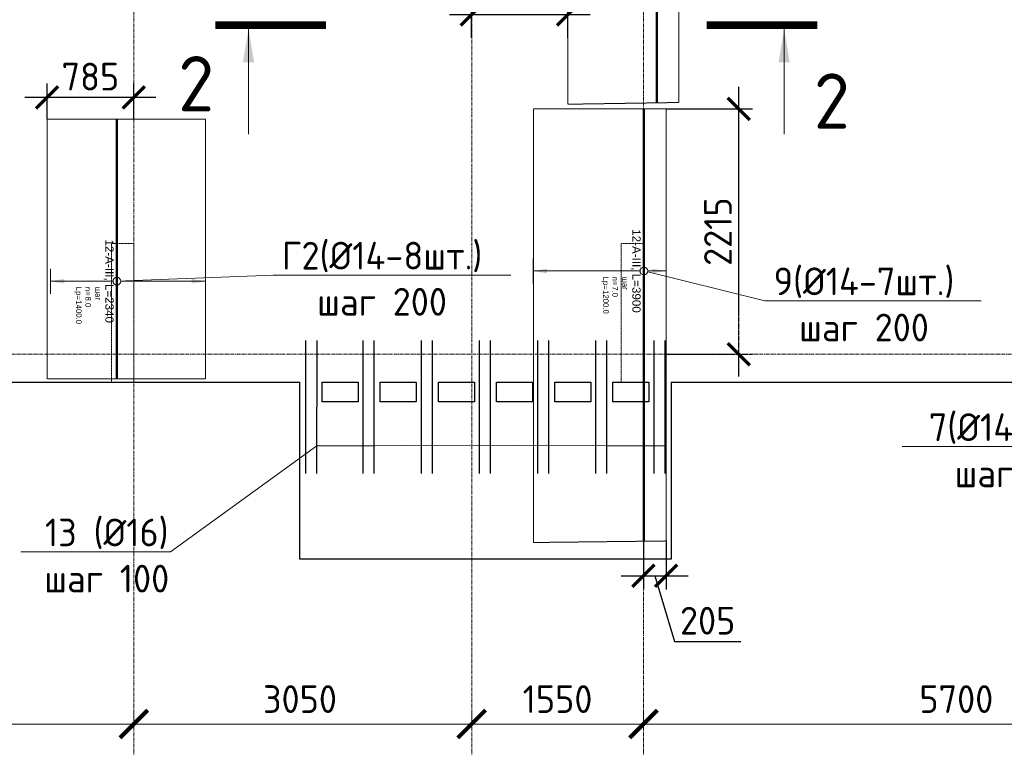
# Model space of a CAD drawing. Header units: millimetres. Extents: x -5898314 to 1055204, y -720802 to 1562611.
# Tile 320 of 362: x 121753 to 130641, y -48552 to -41983. Entities that reach past the tile are written whole.
import ezdxf
from ezdxf import colors
from ezdxf.entities.mleader import LeaderData, LeaderLine
from ezdxf.enums import TextEntityAlignment as Align
from ezdxf.math import Vec2, Vec3

# ---------------------------------------------------------------- set-up
doc = ezdxf.new("R2010")
doc.units = ezdxf.units.MM
doc.set_wipeout_variables(frame=1)
for name, pattern in [('01 Штриховая _4 мм_', [6, 3.5, -2.5]), ('______5', [1100, 800, -100, 100, -100]), ('CENTER2', [28.575, 19.05, -3.175, 3.175, -3.175]), ('DASHED', [7, 5, -2, 0]), ('GOST2.303 4', [7, 5, -2, 0]), ('осевая', [50.8, 31.75, -6.35, 6.35, -6.35])]:
    doc.linetypes.add(name, pattern=pattern)
for name, color, linetype, lineweight in [('907Сл Осевые', 1, 'Continuous', 0), ('RAZMER', 100, 'Continuous', 15), ('АрмСтер', 2, 'Continuous', 50), ('контур распр. стерхней', 2, 'GOST2.303 4', 20), ('Осевая', 10, 'CENTER2', 20), ('Оси', 40, '______5', 18), ('Перекрытие ж_бетон', 1, 'Continuous', 30), ('подоснова', 151, 'Continuous', 5), ('РАЗМЕРЫ', 1, 'Continuous', 9), ('Узлы', 7, 'Continuous', 0)]:
    doc.layers.add(name, color=color, linetype=linetype, lineweight=lineweight)
doc.layers.add('АрмСтер_атрибуты', color=2, linetype='Continuous', lineweight=0, plot=False)
doc.layers.add('Колонна_ бетон', color=7, linetype='Continuous', lineweight=50, true_color=0xb4b496)
doc.styles.add('GOST-2.304_Type-B', font='GOST_Common.ttf')
doc.styles.get("Standard").update_dxf_attribs({"font": 'arial.ttf'})
doc.styles.add('Аннотативный', font='arial.ttf')
doc.dimstyles.new('СПДС', dxfattribs={"dimscale": 100, "dimtxt": 2.5, "dimasz": 2, "dimexe": 1.25, "dimexo": 0, "dimtad": 1, "dimdec": 0, "dimrnd": 5, "dimtxsty": 'GOST-2.304_Type-B', "dimblk": 'ARCHTICK', "dimcen": 2.5, "dimdle": 2, "dimclrd": 1, "dimclre": 1, "dimclrt": 1, "dimadec": 0, "dimazin": 2, "dimtfac": 0.75, "dimtdec": 0, "dimtmove": 1, "dimatfit": 3, "dimfxl": 1, "dimtfillclr": 256, "dimtolj": 1, "dimarcsym": 1})

# ---------------------------------------------------------------- blocks, each defined once
blk = doc.blocks.new('подложка стн 1-го этажа')
at = {"layer": 'Колонна_ бетон', "color": 252, "linetype": 'DASHED', "lineweight": 0, "ltscale": 0.5, "true_color": 0x939598, "transparency": 33554687}
for p, q in [((24643.8, 9461.8, -200), (24643.8, 10711.8, -200)), ((24843.8, 10711.8, -200), (24643.8, 10711.8, -200)), ((24643.8, 9461.8, -200), (24643.8, 10711.8, -200)), ((24843.8, 10711.8, -200), (24643.8, 10711.8, -200)), ((24843.8, 9461.8, -200), (24843.8, 10711.8, -200)), ((24843.8, 9461.8, -200), (24843.8, 10711.8, -200)), ((29243.8, 10711.8, -200), (29243.8, 9461.8, -200)), ((29243.8, 10711.8, -200), (29443.8, 10711.8, -200)), ((29243.8, 10711.8, -200), (29243.8, 9461.8, -200)), ((29243.8, 10711.8, -200), (29443.8, 10711.8, -200)), ((29443.8, 9461.8, -200), (29443.8, 10711.8, -200)), ((29443.8, 9461.8, -200), (29443.8, 10711.8, -200)), ((24643.8, 9461.8, -200), (24843.8, 9461.8, -200)), ((24643.8, 9461.8, -200), (24843.8, 9461.8, -200)), ((29443.8, 9461.8, -200), (29243.8, 9461.8, -200)), ((29443.8, 9461.8, -200), (29243.8, 9461.8, -200))]:
    blk.add_line(p, q, dxfattribs=at)
blk = doc.blocks.new('_ArchTick')
at = {"color": 0, "linetype": 'ByBlock', "const_width": 0.15}
blk.add_lwpolyline([(-0.5, -0.5), (0.5, 0.5)], dxfattribs=at)
blk = doc.blocks.new('*D1451')
at = {"color": 1, "lineweight": -2, "transparency": 16777216}
for p, q in [((-72354.7, -346038.9), (-72354.7, -345913.9)), ((-68904.7, -346038.9), (-68904.7, -345913.9)), ((-72554.7, -346038.9), (-68704.7, -346038.9))]:
    blk.add_line(p, q, dxfattribs=at)
at = {"layer": 'DEFPOINTS', "color": 0, "lineweight": 0, "transparency": 16777216}
for p in [(-72354.7, -346038.9), (-68904.7, -346038.9), (-68904.7, -346038.9)]:
    blk.add_point(p, dxfattribs=at)
at = {"color": 1, "lineweight": -2, "transparency": 16777216, "xscale": 250, "yscale": 250, "zscale": 250, "rotation": 180}
blk.add_blockref('_ArchTick', (-72354.7, -346038.9), dxfattribs=at)
at = {"color": 1, "lineweight": -2, "transparency": 16777216, "xscale": 250, "yscale": 250, "zscale": 250}
blk.add_blockref('_ArchTick', (-68904.7, -346038.9), dxfattribs=at)
at = {"color": 1, "lineweight": 0, "transparency": 16777216, "insert": (-70654.9, -345813.9), "char_height": 250, "width": 83333.333, "attachment_point": 5, "style": 'GOST-2.304_Type-B'}
blk.add_mtext('\\A1;3450', dxfattribs=at)
blk = doc.blocks.new('*D1452')
at = {"color": 1, "lineweight": -2, "transparency": 16777216}
for p, q in [((-68904.7, -346038.9), (-68904.7, -345913.9)), ((-65854.7, -346038.9), (-65854.7, -345913.9)), ((-69104.7, -346038.9), (-65654.7, -346038.9))]:
    blk.add_line(p, q, dxfattribs=at)
at = {"layer": 'DEFPOINTS', "color": 0, "lineweight": 0, "transparency": 16777216}
for p in [(-68904.7, -346038.9), (-65854.7, -346038.9), (-65854.7, -346038.9)]:
    blk.add_point(p, dxfattribs=at)
at = {"color": 1, "lineweight": -2, "transparency": 16777216, "xscale": 250, "yscale": 250, "zscale": 250, "rotation": 180}
blk.add_blockref('_ArchTick', (-68904.7, -346038.9), dxfattribs=at)
at = {"color": 1, "lineweight": -2, "transparency": 16777216, "xscale": 250, "yscale": 250, "zscale": 250}
blk.add_blockref('_ArchTick', (-65854.7, -346038.9), dxfattribs=at)
at = {"color": 1, "lineweight": 0, "transparency": 16777216, "insert": (-67404.9, -345813.9), "char_height": 250, "width": 83333.333, "attachment_point": 5, "style": 'GOST-2.304_Type-B'}
blk.add_mtext('\\A1;3050', dxfattribs=at)
blk = doc.blocks.new('*D1453')
at = {"color": 1, "lineweight": -2, "transparency": 16777216}
for p, q in [((-65854.71808, -346038.91005), (-65854.71808, -345913.91005)), ((-64304.71808, -346038.91005), (-64304.71808, -345913.91005)), ((-66054.71808, -346038.91005), (-64104.71808, -346038.91005))]:
    blk.add_line(p, q, dxfattribs=at)
at = {"layer": 'DEFPOINTS', "color": 0, "lineweight": 0, "transparency": 16777216}
for p in [(-65854.71808, -346038.91005), (-64304.71808, -346038.91005), (-64304.71808, -346038.91005)]:
    blk.add_point(p, dxfattribs=at)
at = {"color": 1, "lineweight": -2, "transparency": 16777216, "xscale": 250, "yscale": 250, "zscale": 250, "rotation": 180}
blk.add_blockref('_ArchTick', (-65854.71808, -346038.91005), dxfattribs=at)
at = {"color": 1, "lineweight": -2, "transparency": 16777216, "xscale": 250, "yscale": 250, "zscale": 250}
blk.add_blockref('_ArchTick', (-64304.71808, -346038.91005), dxfattribs=at)
at = {"color": 1, "lineweight": 0, "transparency": 16777216, "insert": (-65079.71808, -345813.91005), "char_height": 250, "width": 83333.3333333, "attachment_point": 5, "style": 'GOST-2.304_Type-B'}
blk.add_mtext('\\A1;1550', dxfattribs=at)
blk = doc.blocks.new('*D1454')
at = {"color": 1, "lineweight": -2, "transparency": 16777216}
for p, q in [((-64304.7, -346038.9), (-64304.7, -345913.9)), ((-58604.7, -346038.9), (-58604.7, -345913.9)), ((-64504.7, -346038.9), (-58404.7, -346038.9))]:
    blk.add_line(p, q, dxfattribs=at)
at = {"layer": 'DEFPOINTS', "color": 0, "lineweight": 0, "transparency": 16777216}
for p in [(-64304.7, -346038.9), (-58604.7, -346038.9), (-58604.7, -346038.9)]:
    blk.add_point(p, dxfattribs=at)
at = {"color": 1, "lineweight": -2, "transparency": 16777216, "xscale": 250, "yscale": 250, "zscale": 250, "rotation": 180}
blk.add_blockref('_ArchTick', (-64304.7, -346038.9), dxfattribs=at)
at = {"color": 1, "lineweight": -2, "transparency": 16777216, "xscale": 250, "yscale": 250, "zscale": 250}
blk.add_blockref('_ArchTick', (-58604.7, -346038.9), dxfattribs=at)
at = {"color": 1, "lineweight": 0, "transparency": 16777216, "insert": (-61479.9, -345813.9), "char_height": 250, "width": 83333.333, "attachment_point": 5, "style": 'GOST-2.304_Type-B'}
blk.add_mtext('\\A1;5700', dxfattribs=at)
blk = doc.blocks.new('_None')
blk = doc.blocks.new('*U1038')
at = {"layer": 'РАЗМЕРЫ'}
for p, q in [((112.5, 800), (-112.5, 800)), ((112.5, -600), (-112.5, -600))]:
    blk.add_line(p, q, dxfattribs=at)
at = {"layer": 'РАЗМЕРЫ', "ltscale": 15}
blk.add_line((0, -600), (0, 800), dxfattribs=at)
at = {"layer": 'РАЗМЕРЫ'}
for points in [[(0, 800), (20.9, 674.8), (-20.9, 674.8)], [(0, -600), (20.9, -474.8), (-20.9, -474.8)]]:
    blk.add_solid(points, dxfattribs=at)
at = {"layer": 'АрмСтер_атрибуты', "color": 215, "ltscale": 15, "style": 'Аннотативный'}
for s, p in [('шаг', (51.4, -194.2)), ('n=', (51.4, -285.1)), ('Lр=', (50.2, -367.8))]:
    blk.add_text(s, height=50, dxfattribs=at).set_placement(p)
at = {"layer": 'АрмСтер_атрибуты', "style": 'Аннотативный', "flags": 8}
blk.add_attdef('ПОЗ', (110, 29.6), '', height=75, dxfattribs=at)
at = {"layer": 'АрмСтер_атрибуты', "color": 215, "style": 'Аннотативный'}
for tag, p, flags in [('ШАГ', (190.9, -194.2), 10), ('КОЛ', (138, -285.1), 8), ('ШИРИНА', (172.9, -367.8), 8)]:
    blk.add_attdef(tag, p, '', height=50, dxfattribs=dict(at, flags=flags))
at = {"layer": 'АрмСтер_атрибуты', "flags": 9}
for tag, p in [('МАССА', (-1033.5, -410.5)), ('ОБОЗНАЧЕНИЕ', (-1033.5, -524.4))]:
    blk.add_attdef(tag, p, '', height=75, dxfattribs=at)
at = {"linetype": 'Continuous', "lineweight": 0}
blk.add_wipeout([(35, 0), (28.3, 20.6), (10.8, 33.3), (-10.8, 33.3), (-28.3, 20.6), (-35, 0), (-28.3, -20.6), (-10.8, -33.3), (10.8, -33.3), (28.3, -20.6)], dxfattribs=at)
at = {"color": 0, "linetype": 'ByBlock', "lineweight": -2, "ltscale": 100}
blk.add_line((-1462.5, 0), (877.5, 0), dxfattribs=at)
at = {"layer": 'РАЗМЕРЫ'}
blk.add_circle((0, 0), 35, dxfattribs=at)
at = {"layer": 'АрмСтер_атрибуты', "style": 'Аннотативный', "flags": 8}
blk.add_attdef('НАИМЕНОВАНИЕ', text='', height=75, dxfattribs=at).set_placement((0, -29.3), align=Align.TOP_CENTER)
blk = doc.blocks.new('*U1057')
at = {"layer": 'РАЗМЕРЫ'}
for p, q in [((112.5, 200), (-112.5, 200)), ((112.5, -800), (-112.5, -800))]:
    blk.add_line(p, q, dxfattribs=at)
at = {"layer": 'РАЗМЕРЫ', "ltscale": 15}
blk.add_line((0, -800), (0, 200), dxfattribs=at)
at = {"layer": 'РАЗМЕРЫ'}
for points in [[(0, 200), (20.9, 74.8), (-20.9, 74.8)], [(0, -800), (20.9, -674.8), (-20.9, -674.8)]]:
    blk.add_solid(points, dxfattribs=at)
at = {"layer": 'АрмСтер_атрибуты', "color": 215, "ltscale": 15, "style": 'Аннотативный'}
for s, p in [('шаг', (51.4, -194.2)), ('n=', (51.4, -285.1)), ('Lр=', (50.2, -367.8))]:
    blk.add_text(s, height=50, dxfattribs=at).set_placement(p)
at = {"layer": 'АрмСтер_атрибуты', "style": 'Аннотативный', "flags": 8}
blk.add_attdef('ПОЗ', (110, 29.6), '', height=75, dxfattribs=at)
at = {"layer": 'АрмСтер_атрибуты', "color": 215, "style": 'Аннотативный'}
for tag, p, flags in [('ШАГ', (190.9, -194.2), 10), ('КОЛ', (138, -285.1), 8), ('ШИРИНА', (172.9, -367.8), 8)]:
    blk.add_attdef(tag, p, '', height=50, dxfattribs=dict(at, flags=flags))
at = {"layer": 'АрмСтер_атрибуты', "flags": 9}
for tag, p in [('МАССА', (-1033.5, -1010.5)), ('ОБОЗНАЧЕНИЕ', (-1033.5, -1124.4))]:
    blk.add_attdef(tag, p, '', height=75, dxfattribs=at)
at = {"linetype": 'Continuous', "lineweight": 0}
blk.add_wipeout([(35, 0), (28.3, 20.6), (10.8, 33.3), (-10.8, 33.3), (-28.3, 20.6), (-35, 0), (-28.3, -20.6), (-10.8, -33.3), (10.8, -33.3), (28.3, -20.6)], dxfattribs=at)
at = {"color": 0, "linetype": 'ByBlock', "lineweight": -2, "ltscale": 100}
blk.add_line((-1462.5, 0), (2437.5, 0), dxfattribs=at)
at = {"layer": 'РАЗМЕРЫ'}
blk.add_circle((0, 0), 35, dxfattribs=at)
at = {"layer": 'АрмСтер_атрибуты', "style": 'Аннотативный', "flags": 8}
blk.add_attdef('НАИМЕНОВАНИЕ', text='', height=75, dxfattribs=at).set_placement((0, -29.3), align=Align.TOP_CENTER)
blk = doc.blocks.new('*U1054')
at = {"layer": 'РАЗМЕРЫ'}
for p, q in [((112.5, 200), (-112.5, 200)), ((112.5, -1000), (-112.5, -1000))]:
    blk.add_line(p, q, dxfattribs=at)
at = {"layer": 'РАЗМЕРЫ', "ltscale": 15}
blk.add_line((0, -1000), (0, 200), dxfattribs=at)
at = {"layer": 'РАЗМЕРЫ'}
for points in [[(0, 200), (20.9, 74.8), (-20.9, 74.8)], [(0, -1000), (20.9, -874.8), (-20.9, -874.8)]]:
    blk.add_solid(points, dxfattribs=at)
at = {"layer": 'АрмСтер_атрибуты', "color": 215, "ltscale": 15, "style": 'Аннотативный'}
for s, p in [('шаг', (51.4, -194.2)), ('n=', (51.4, -285.1)), ('Lр=', (50.2, -367.8))]:
    blk.add_text(s, height=50, dxfattribs=at).set_placement(p)
at = {"layer": 'АрмСтер_атрибуты', "style": 'Аннотативный', "flags": 8}
blk.add_attdef('ПОЗ', (110, 29.6), '', height=75, dxfattribs=at)
at = {"layer": 'АрмСтер_атрибуты', "color": 215, "style": 'Аннотативный'}
for tag, p, flags in [('ШАГ', (190.9, -194.2), 10), ('КОЛ', (138, -285.1), 8), ('ШИРИНА', (172.9, -367.8), 8)]:
    blk.add_attdef(tag, p, '', height=50, dxfattribs=dict(at, flags=flags))
at = {"layer": 'АрмСтер_атрибуты', "flags": 9}
for tag, p in [('МАССА', (-1033.5, -1010.5)), ('ОБОЗНАЧЕНИЕ', (-1033.5, -1124.4))]:
    blk.add_attdef(tag, p, '', height=75, dxfattribs=at)
at = {"linetype": 'Continuous', "lineweight": 0}
blk.add_wipeout([(35, 0), (28.3, 20.6), (10.8, 33.3), (-10.8, 33.3), (-28.3, 20.6), (-35, 0), (-28.3, -20.6), (-10.8, -33.3), (10.8, -33.3), (28.3, -20.6)], dxfattribs=at)
at = {"color": 0, "linetype": 'ByBlock', "lineweight": -2, "ltscale": 100}
blk.add_line((-1462.5, 0), (2437.5, 0), dxfattribs=at)
at = {"layer": 'РАЗМЕРЫ'}
blk.add_circle((0, 0), 35, dxfattribs=at)
at = {"layer": 'АрмСтер_атрибуты', "style": 'Аннотативный', "flags": 8}
blk.add_attdef('НАИМЕНОВАНИЕ', text='', height=75, dxfattribs=at).set_placement((0, -29.3), align=Align.TOP_CENTER)
blk = doc.blocks.new('*D1112')
at = {"layer": '907Сл Осевые', "color": 1, "lineweight": -2, "transparency": 16777216}
for p, q in [((122000.2, -42882), (122000.2, -42559.8)), ((122782.8, -42882), (122782.8, -42559.8)), ((122982.8, -42684.8), (121800.2, -42684.8))]:
    blk.add_line(p, q, dxfattribs=at)
at = {"layer": 'DEFPOINTS', "color": 0, "lineweight": 0, "transparency": 16777216}
for p in [(122000.2, -42684.8), (122000.2, -42882), (122782.8, -42882)]:
    blk.add_point(p, dxfattribs=at)
at = {"layer": '907Сл Осевые', "color": 1, "lineweight": -2, "transparency": 16777216, "xscale": 200, "yscale": 200, "zscale": 200, "rotation": 180}
blk.add_blockref('_ArchTick', (122000.2, -42684.8), dxfattribs=at)
at = {"layer": '907Сл Осевые', "color": 1, "lineweight": -2, "transparency": 16777216, "xscale": 200, "yscale": 200, "zscale": 200}
blk.add_blockref('_ArchTick', (122782.8, -42684.8), dxfattribs=at)
at = {"layer": '907Сл Осевые', "color": 1, "lineweight": 0, "transparency": 16777216, "insert": (122391.5, -42497.3), "char_height": 250, "attachment_point": 5, "style": 'GOST-2.304_Type-B'}
blk.add_mtext('\\A1;785', dxfattribs=at)
blk = doc.blocks.new('*D1115')
at = {"layer": '907Сл Осевые', "color": 1, "lineweight": -2, "transparency": 16777216}
for p, q in [((127382.8, -46692), (127382.8, -47128)), ((127587.7, -46689.6), (127587.7, -47128)), ((127182.8, -47003), (127787.7, -47003)), ((127485.3, -47003), (127663.4, -47596.8)), ((127663.4, -47596.8), (128263.4, -47596.8))]:
    blk.add_line(p, q, dxfattribs=at)
at = {"layer": 'DEFPOINTS', "color": 0, "lineweight": 0, "transparency": 16777216}
for p in [(127382.8, -46692), (127587.7, -46689.6), (127587.7, -47003)]:
    blk.add_point(p, dxfattribs=at)
at = {"layer": '907Сл Осевые', "color": 1, "lineweight": -2, "transparency": 16777216, "xscale": 200, "yscale": 200, "zscale": 200, "rotation": 180}
blk.add_blockref('_ArchTick', (127382.8, -47003), dxfattribs=at)
at = {"layer": '907Сл Осевые', "color": 1, "lineweight": -2, "transparency": 16777216, "xscale": 200, "yscale": 200, "zscale": 200}
blk.add_blockref('_ArchTick', (127587.7, -47003), dxfattribs=at)
at = {"layer": '907Сл Осевые', "color": 1, "lineweight": 0, "transparency": 16777216, "insert": (127963.4, -47409.3), "char_height": 250, "attachment_point": 5, "style": 'GOST-2.304_Type-B'}
blk.add_mtext('\\A1;205', dxfattribs=at)
blk = doc.blocks.new('*D1116')
at = {"layer": '907Сл Осевые', "color": 1, "lineweight": -2, "transparency": 16777216}
for p, q in [((125832.8, -42147.7), (125832.8, -41811)), ((126702.5, -42147.7), (126702.5, -41811)), ((125632.8, -41936), (126902.5, -41936))]:
    blk.add_line(p, q, dxfattribs=at)
at = {"layer": 'DEFPOINTS', "color": 0, "lineweight": 0, "transparency": 16777216}
for p in [(126702.5, -41936), (125832.8, -42147.7), (126702.5, -42147.7)]:
    blk.add_point(p, dxfattribs=at)
at = {"layer": '907Сл Осевые', "color": 1, "lineweight": -2, "transparency": 16777216, "xscale": 200, "yscale": 200, "zscale": 200, "rotation": 180}
blk.add_blockref('_ArchTick', (125832.8, -41936), dxfattribs=at)
at = {"layer": '907Сл Осевые', "color": 1, "lineweight": -2, "transparency": 16777216, "xscale": 200, "yscale": 200, "zscale": 200}
blk.add_blockref('_ArchTick', (126702.5, -41936), dxfattribs=at)
at = {"layer": '907Сл Осевые', "color": 1, "lineweight": 0, "transparency": 16777216, "insert": (126267.6, -41748.5), "char_height": 250, "attachment_point": 5, "style": 'GOST-2.304_Type-B'}
blk.add_mtext('\\A1;870', dxfattribs=at)
blk = doc.blocks.new('*D1162')
at = {"layer": 'DEFPOINTS', "color": 0, "lineweight": 0, "transparency": 16777216}
for p in [(127591.3, -42789.6), (128243.9, -42789.6), (127587.7, -45004.4)]:
    blk.add_point(p, dxfattribs=at)
at = {"layer": 'Осевая', "color": 1, "lineweight": -2, "transparency": 16777216}
for p, q in [((128243.9, -45204.4), (128243.9, -42589.6)), ((127591.3, -42789.6), (128368.9, -42789.6)), ((127587.7, -45004.4), (128368.9, -45004.4))]:
    blk.add_line(p, q, dxfattribs=at)
at = {"layer": 'Осевая', "color": 1, "lineweight": -2, "transparency": 16777216, "xscale": 200, "yscale": 200, "zscale": 200}
for p, rotation in [((128243.9, -42789.6), 90), ((128243.9, -45004.4), 270)]:
    blk.add_blockref('_ArchTick', p, dxfattribs=dict(at, rotation=rotation))
at = {"layer": 'Осевая', "color": 1, "lineweight": 0, "transparency": 16777216, "insert": (128056.4, -43897), "char_height": 250, "attachment_point": 5, "rotation": 90, "style": 'GOST-2.304_Type-B'}
blk.add_mtext('\\A1;2215', dxfattribs=at)
blk = doc.blocks.new('оси блок 2')
at = {"layer": 'Оси', "color": 16, "linetype": 'осевая', "lineweight": 0, "transparency": 33554687}
for p, q in [((-68904.7, -322543), (-68904.7, -347914.1)), ((-65854.7, -322543), (-65854.7, -347914.1)), ((-64304.7, -322543), (-64304.7, -347914.1)), ((-89822.3, -342701.3), (-37238.5, -342701.3))]:
    blk.add_line(p, q, dxfattribs=at)
at = {"lineweight": 0}
for base, p1, p2, picture, middle in [((-68904.7, -346038.9), (-72354.7, -346038.9), (-68904.7, -346038.9), '*D1451', (-70654.9, -346038.9)), ((-65854.7, -346038.9), (-68904.7, -346038.9), (-65854.7, -346038.9), '*D1452', (-67404.9, -346038.9)), ((-64304.7, -346038.9), (-65854.7, -346038.9), (-64304.7, -346038.9), '*D1453', (-65079.7, -346038.9)), ((-58604.7, -346038.9), (-64304.7, -346038.9), (-58604.7, -346038.9), '*D1454', (-61479.9, -346038.9))]:
    dim = blk.add_linear_dim(base=base, p1=p1, p2=p2, dimstyle='СПДС', override={"dimgap": 1}, dxfattribs=at)
    dim.commit()
    dim.dimension.update_dxf_attribs({"geometry": picture, "text_midpoint": middle, "dimtype": 160})

msp = doc.modelspace()

# ---------------------------------------------------------------- linework, layer by layer
at = {"layer": 'RAZMER', "lineweight": 30}
for points, elevation in [([(124334.07, -44880.14), (124334.03, -46080.14)], -0.05), ([(124434.07, -44880.14), (124434.03, -46080.14)], -0.05), ([(124851.32, -44880.14), (124851.28, -46080.14)], -0.07), ([(124951.32, -44880.14), (124951.28, -46080.14)], -0.07), ([(125376.31, -44880.14), (125376.27, -46080.14)], -0.05), ([(125476.31, -44880.14), (125476.27, -46080.14)], -0.05), ([(125901.39, -44880.14), (125901.35, -46080.14)], -0.14), ([(126001.39, -44880.14), (126001.35, -46080.14)], -0.14), ([(126426.28, -44880.14), (126426.24, -46080.14)], -0.02), ([(126526.28, -44880.14), (126526.24, -46080.14)], -0.02), ([(127476.26, -44880.14), (127476.22, -46080.14)], -0.07), ([(127576.26, -44880.14), (127576.22, -46080.14)], -0.07)]:
    msp.add_lwpolyline(points, dxfattribs=dict(at, elevation=elevation))
for points in [[(126951.27, -44880.14), (126951.23, -46080.14)], [(127051.27, -44880.14), (127051.23, -46080.14)]]:
    msp.add_lwpolyline(points, dxfattribs=at)
at = {"layer": 'контур распр. стерхней', "linetype": '01 Штриховая _4 мм_'}
for points in [[(126702.47, -42746.69), (126702.47, -38830.9), (127703.26, -38830.91), (127703.26, -42730.9)], [(126390.1, -46703.48), (126390.1, -42787.69), (127587.74, -42789.63), (127587.74, -46689.63)], [(122000.2, -45226.55), (122000.2, -42882), (123430.66, -42882.01), (123430.66, -45226.56)]]:
    msp.add_lwpolyline(points, close=True, dxfattribs=at)
at = {"layer": 'Перекрытие ж_бетон'}
for p, q in [((124283.52, -46854.44), (124283.52, -45254.44)), ((127633.52, -45254.44), (127633.52, -46854.44)), ((127633.52, -46854.44), (124283.52, -46854.44))]:
    msp.add_line(p, q, dxfattribs=at)
for points in [[(105733.35, -45254.44), (124283.52, -45254.44)], [(127633.52, -45254.44), (133034.77, -45254.44)]]:
    msp.add_lwpolyline(points, dxfattribs=at)
for points, elevation in [([(124808.58, -45434.4), (124483.58, -45434.4), (124483.58, -45254.4), (124808.58, -45254.4)], -0.07), ([(125333.66, -45434.4), (125008.66, -45434.4), (125008.66, -45254.4), (125333.66, -45254.4)], -0.16), ([(125858.56, -45434.4), (125533.56, -45434.4), (125533.56, -45254.4), (125858.56, -45254.4)], -0.05), ([(126383.54, -45434.4), (126058.54, -45434.4), (126058.54, -45254.4), (126383.54, -45254.4)], -0.04), ([(126908.53, -45434.4), (126583.53, -45434.4), (126583.53, -45254.4), (126908.53, -45254.4)], -0.02)]:
    msp.add_lwpolyline(points, close=True, dxfattribs=dict(at, elevation=elevation))
msp.add_lwpolyline([(127433.52, -45434.4), (127108.52, -45434.4), (127108.52, -45254.4), (127433.52, -45254.4)], close=True, dxfattribs=at)
at = {"layer": 'Узлы', "color": 1, "linetype": 'Continuous', "lineweight": 0}
for p, q in [((123818.89, -42068), (123818.89, -43018)), ((128654.03, -42068), (128654.03, -43018))]:
    msp.add_line(p, q, dxfattribs=at)
at = {"layer": 'Узлы', "color": 1, "linetype": 'Continuous', "lineweight": 0, "const_width": 70}
for points in [[(123518.89, -42033), (124518.89, -42033)], [(128954.03, -42033), (127954.03, -42033)]]:
    msp.add_lwpolyline(points, dxfattribs=at)
at = {"layer": 'Узлы', "color": 1, "linetype": 'Continuous', "lineweight": 0}
for points in [[(123818.89, -42068), (123768.61, -42368.45), (123869.17, -42368.45)], [(128654.03, -42068), (128603.75, -42368.45), (128704.31, -42368.45)]]:
    msp.add_solid(points, dxfattribs=at)

# ---------------------------------------------------------------- block references
at = {"layer": 'Перекрытие ж_бетон'}
msp.add_blockref('подложка стн 1-го этажа', (97939.43, -54716.23, 560), dxfattribs=at)
at = {"layer": 'подоснова', "color": 2, "ltscale": 0.3}
msp.add_blockref('оси блок 2', (191688.07, 297696.88), dxfattribs=at)

# ---------------------------------------------------------------- texts
at = {"layer": 'Узлы', "color": 1, "linetype": 'Continuous', "lineweight": 0, "char_height": 500, "attachment_point": 5, "style": 'GOST-2.304_Type-B'}
for insert in [(123346.25, -42561.81), (129084.03, -42718)]:
    msp.add_mtext_dynamic_manual_height_columns('2', width=723.8798, gutter_width=25, heights=[0], dxfattribs=dict(at, insert=insert))

# ---------------------------------------------------------------- leaders
at = {"layer": 'подоснова', "color": 2, "lineweight": 0, "ltscale": 0.3}
ml = msp.add_multileader_mtext('Standard', dxfattribs=at)
ml.set_content('Г2(%%C14-8шт.)\\Pшаг 200', color=2, style='GOST-2.304_Type-B')
ml.set_leader_properties(color=256, linetype='ByLayer', lineweight=15)
ml.set_arrow_properties(name='NONE')
ml.build(insert=Vec2(0, 0))
ml.multileader.update_dxf_attribs({"text_left_attachment_type": 6, "text_right_attachment_type": 6, "dogleg_length": 0.1, "arrow_head_size": 18})
ctx = ml.context
ctx.base_point, ctx.char_height, ctx.arrow_head_size, ctx.landing_gap_size, ctx.plane_origin = Vec3(124041.78, -44288.69, 180), 250, 18, 20, Vec3(114760.08, -39557.14, 180)
ctx.left_attachment, ctx.right_attachment, ctx.text_align_type = 6, 6, 1
notes = []
notes.append((ctx, [(0, (1, 1, 0), (124041.68, -44288.69, 180), (1, 0), 0.1, [(0, [(122630.66, -44344.51, 180)], 0, [])])]))
ctx.mtext.insert, ctx.mtext.alignment, ctx.mtext.flow_direction = Vec3(125024.28, -43988.69, 180), 2, 5
at = {"layer": 'подоснова', "color": 6, "lineweight": 0, "ltscale": 0.3}
ml = msp.add_multileader_mtext('Standard', dxfattribs=at)
ml.set_content('9(%%C14-7шт.)\\Pшаг 200', color=6, style='GOST-2.304_Type-B')
ml.set_leader_properties(color=256, linetype='ByLayer', lineweight=15)
ml.set_arrow_properties(name='NONE')
ml.build(insert=Vec2(0, 0))
ml.multileader.update_dxf_attribs({"text_left_attachment_type": 6, "text_right_attachment_type": 6, "dogleg_length": 0.1, "arrow_head_size": 18})
ctx = ml.context
ctx.base_point, ctx.char_height, ctx.arrow_head_size, ctx.landing_gap_size, ctx.plane_origin = Vec3(128479.67, -44520.64, 180), 250, 18, 20, Vec3(119349.04, -39311.26, 180)
ctx.left_attachment, ctx.right_attachment, ctx.text_align_type = 6, 6, 1
notes.append((ctx, [(0, (1, 1, 0), (128479.57, -44520.64, 180), (1, 0), 0.1, [(0, [(127387.74, -44252.13, 180)], 0, [])])]))
ctx.mtext.insert, ctx.mtext.alignment, ctx.mtext.flow_direction = Vec3(129374.67, -44220.64, 180), 2, 5
ml = msp.add_multileader_mtext('Standard', dxfattribs=at)
ml.set_content('7(%%C14-8шт.)\\Pшаг 200', color=6, style='GOST-2.304_Type-B')
ml.set_leader_properties(color=256, linetype='ByLayer', lineweight=15)
ml.set_arrow_properties(name='NONE')
ml.build(insert=Vec2(0, 0))
ml.multileader.update_dxf_attribs({"text_left_attachment_type": 6, "text_right_attachment_type": 6, "dogleg_length": 0.1, "arrow_head_size": 18})
ctx = ml.context
ctx.base_point, ctx.char_height, ctx.arrow_head_size, ctx.landing_gap_size, ctx.plane_origin = Vec3(129883.36, -45837.49, 180), 250, 18, 20, Vec3(124585.54, -39758.68, 180)
ctx.left_attachment, ctx.right_attachment, ctx.text_align_type = 6, 6, 1
notes.append((ctx, [(1, (1, 1, 0), (131672.32, -45837.49, 180), (-1, 0), 0.1, [(0, [(133060.97, -44262.31, 180)], 0, [])])]))
ctx.mtext.insert, ctx.mtext.alignment, ctx.mtext.flow_direction = Vec3(130777.79, -45537.49, 180), 2, 5
at = {"layer": 'подоснова', "color": 2, "lineweight": 0, "ltscale": 0.3}
ml = msp.add_multileader_mtext('Standard', dxfattribs=at)
ml.set_content('13 (%%C16)\\Pшаг 100', color=2, style='GOST-2.304_Type-B')
ml.set_leader_properties(color=256, linetype='ByLayer', lineweight=15)
ml.set_arrow_properties(name='NONE')
ml.build(insert=Vec2(0, 0))
ml.multileader.update_dxf_attribs({"text_left_attachment_type": 6, "text_right_attachment_type": 6, "dogleg_length": 0.1, "arrow_head_size": 18})
ctx = ml.context
ctx.base_point, ctx.char_height, ctx.arrow_head_size, ctx.landing_gap_size, ctx.plane_origin = Vec3(121963.6, -46787.56, 719.84), 250, 18, 20, Vec3(124596.65, -45121.92, 719.84)
ctx.left_attachment, ctx.right_attachment, ctx.text_align_type = 6, 6, 1
notes.append((ctx, [(1, (1, 1, 0), (123114.31, -46787.56, 719.84), (-1, 0), 0.1, [(6, [(127576.26, -45829.13, 719.84), (127051.27, -45829.13, 719.84), (126512, -45823.52, 719.84), (126001.39, -45829.13, 719.84), (125461.93, -45823.52, 719.84), (124951.32, -45829.13, 719.84), (124434.07, -45829.13, 719.84)], 0, [])])]))
ctx.mtext.insert, ctx.mtext.alignment, ctx.mtext.flow_direction = Vec3(122538.9, -46487.56, 719.84), 2, 5
for ctx, leaders in notes:
    for number, flags, end, landing, length, lines in leaders:
        leader = LeaderData()
        leader.index, (leader.has_last_leader_line, leader.has_dogleg_vector, leader.attachment_direction) = number, flags
        leader.last_leader_point, leader.dogleg_vector, leader.dogleg_length = Vec3(end), Vec3(landing), length
        for number, points, colour, breaks in lines:
            line = LeaderLine()
            line.index, line.vertices, line.color, line.breaks = number, Vec3.list(points), colors.encode_raw_color(colour), breaks
            leader.lines.append(line)
        ctx.leaders.append(leader)

# ---------------------------------------------------------------- next in the draw order: block references
at = {"layer": 'АрмСтер', "ltscale": 15}
ref = msp.add_blockref('*U1057', (127503.26, -40293.41), dxfattribs=dict(at, rotation=270))
ref.add_attrib('НАИМЕНОВАНИЕ', '12-A-III, L=3900', dxfattribs={"layer": 'АрмСтер_атрибуты', "height": 75, "rotation": 270, "style": 'Аннотативный', "flags": 8}).set_placement((127473.92, -40293.41), align=Align.TOP_CENTER)
ref.add_attrib('КОЛ', '6.0', (127218.13, -40431.46), dxfattribs={"layer": 'АрмСтер_атрибуты', "color": 215, "height": 50, "rotation": 270, "style": 'Аннотативный', "flags": 8})
ref.add_attrib('ШИРИНА', '1000.0', (127135.46, -40466.29), dxfattribs={"layer": 'АрмСтер_атрибуты', "color": 215, "height": 50, "rotation": 270, "style": 'Аннотативный', "flags": 8})
ref = msp.add_blockref('*U1054', (127387.74, -44252.13), dxfattribs=dict(at, rotation=270))
ref.add_attrib('НАИМЕНОВАНИЕ', '12-A-III, L=3900', dxfattribs={"layer": 'АрмСтер_атрибуты', "height": 75, "rotation": 270, "style": 'Аннотативный', "flags": 8}).set_placement((127358.4, -44252.13), align=Align.TOP_CENTER)
ref.add_attrib('КОЛ', '7.0', (127102.62, -44390.18), dxfattribs={"layer": 'АрмСтер_атрибуты', "color": 215, "height": 50, "rotation": 270, "style": 'Аннотативный', "flags": 8})
ref.add_attrib('ШИРИНА', '1200.0', (127019.94, -44425.02), dxfattribs={"layer": 'АрмСтер_атрибуты', "color": 215, "height": 50, "rotation": 270, "style": 'Аннотативный', "flags": 8})
ref = msp.add_blockref('*U1038', (122630.66, -44344.51), dxfattribs=dict(at, rotation=270))
ref.add_attrib('НАИМЕНОВАНИЕ', '12-A-III, L=2340', dxfattribs={"layer": 'АрмСтер_атрибуты', "height": 75, "rotation": 270, "style": 'Аннотативный', "flags": 8}).set_placement((122601.32, -44344.51), align=Align.TOP_CENTER)
ref.add_attrib('КОЛ', '8.0', (122345.54, -44482.56), dxfattribs={"layer": 'АрмСтер_атрибуты', "color": 215, "height": 50, "rotation": 270, "style": 'Аннотативный', "flags": 8})
ref.add_attrib('ШИРИНА', '1400.0', (122262.86, -44517.39), dxfattribs={"layer": 'АрмСтер_атрибуты', "color": 215, "height": 50, "rotation": 270, "style": 'Аннотативный', "flags": 8})

# ---------------------------------------------------------------- next in the draw order: dimensions: what is measured, and where the dimension line sits
at = {"layer": '907Сл Осевые', "lineweight": 0}
for base, p1, p2, picture, middle in [((126702.47, -41935.98), (125832.76, -42147.65), (126702.47, -42147.65), '*D1116', (126267.62, -41748.48)), ((122000.2, -42684.83), (122782.76, -42882), (122000.2, -42882), '*D1112', (122391.48, -42497.33)), ((127587.74, -47003.03), (127382.76, -46692), (127587.74, -46689.63), '*D1115', (127725.88, -47409.28))]:
    dim = msp.add_linear_dim(base=base, p1=p1, p2=p2, dimstyle='СПДС', override={"dimtxt": 2.5}, dxfattribs=at)
    dim.commit()
    dim.dimension.update_dxf_attribs({"geometry": picture, "text_midpoint": middle})
at = {"layer": 'Осевая', "color": 4, "lineweight": 0}
dim = msp.add_linear_dim(base=(128243.94, -42789.64), p1=(127587.74, -45004.44), p2=(127591.34, -42789.64), angle=90, dimstyle='СПДС', override={"dimtxt": 2.5}, dxfattribs=at)
dim.commit()
dim.dimension.update_dxf_attribs({"geometry": '*D1162', "text_midpoint": (128056.44, -43897.04)})

doc.saveas('drawing.dxf')
